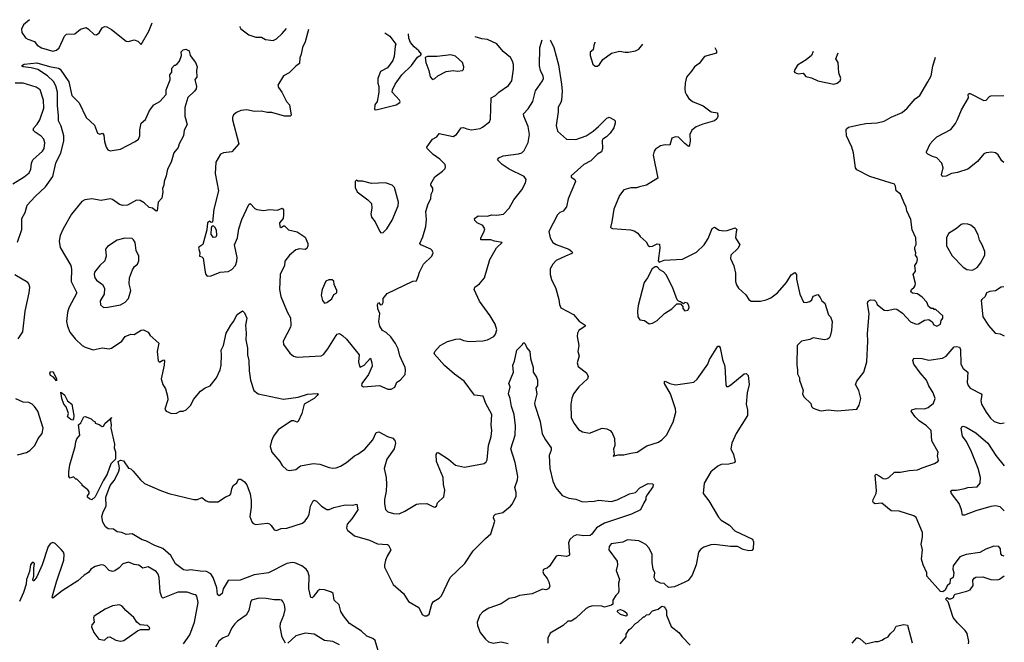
# Model space of a CAD drawing. Extents: x 1995161 to 2088924, y 769148 to 906007.
# Tile 335 of 335: x 2049715 to 2058302, y 899719 to 905147. Entities that reach past the tile are written whole.
import ezdxf

# ---------------------------------------------------------------- set-up
doc = ezdxf.new("R2010")
doc.units = 0

msp = doc.modelspace()

# ---------------------------------------------------------------- linework, layer by layer
at = {"layer": '0CON20XD'}
for points in [[(2049800.9, 905146.9), (2049747.5, 905102.5), (2049730.6, 905065), (2049733.1, 905035), (2049765, 904988.8), (2049785, 904976.2), (2049845, 904956.2), (2049868.8, 904925), (2049905, 904901.9), (2050005, 904873.5), (2050035, 904880.6), (2050058.5, 904901.5), (2050105, 905002.5), (2050125, 905020), (2050195, 905022.5), (2050246.7, 905065), (2050295, 905078), (2050316.7, 905065), (2050365, 905017.5), (2050386.4, 905013.6), (2050408.3, 905031.7), (2050433.3, 905075), (2050455, 905088), (2050475, 905083.8), (2050515, 905060), (2050645, 904960), (2050665, 904956.7), (2050715, 904970), (2050745, 904960), (2050775, 904930), (2050842.7, 905047.3), (2050869.4, 905120.3)], [(2051636.2, 905086.8), (2051636.2, 905085), (2051645, 905067.5), (2051715, 905015.8), (2051775, 904996), (2051825, 904993.8), (2051860, 904975), (2051925, 904966.2), (2051955, 904980), (2052004.4, 905025.6), (2052040.9, 905069.1)], [(2052235, 905060.6), (2052204.3, 904955), (2052180.6, 904905), (2052171.4, 904845), (2052160, 904815), (2052157.1, 904765), (2052125, 904742.5), (2052066.8, 904683.2), (2052015, 904657.1), (2051966.7, 904575), (2051971.2, 904555), (2052001.4, 904515), (2052043.2, 904433.2), (2052067.5, 904405), (2052082.5, 904315), (2052073, 904307), (2052025, 904305.8), (2051915, 904337.8), (2051875, 904338.1), (2051825, 904350.4), (2051762.2, 904347.8), (2051695, 904362.5), (2051645, 904355.7), (2051605, 904338.8), (2051581.4, 904318.6), (2051571.2, 904295), (2051570.8, 904275), (2051625.6, 904064.4), (2051565, 903996), (2051494.1, 903985.9), (2051465.9, 903974.1), (2051425.7, 903905), (2051421.2, 903805), (2051449.2, 903655), (2051408, 903495), (2051397.5, 903382.5), (2051385, 903380), (2051375, 903390), (2051354.1, 903375.9), (2051347.5, 903315), (2051312, 903188), (2051276.7, 903165), (2051274.4, 903155), (2051287.5, 903115), (2051282.5, 903085), (2051305, 903080), (2051316.4, 903066.4), (2051334, 902945), (2051340, 902925), (2051351.7, 902911.7), (2051385, 902912.5), (2051463, 902947), (2051535, 902952.5), (2051565, 902970), (2051596.1, 903003.9), (2051608.3, 903041.7), (2051611.2, 903075), (2051588.8, 903185), (2051614, 903245), (2051628, 903325), (2051652, 903405), (2051713.8, 903535), (2051725, 903543.3), (2051765, 903500), (2051782.3, 903492.3), (2051845, 903483.8), (2051895, 903493.3), (2051965, 903486.7), (2052005, 903502.5), (2052015, 903490), (2052017.5, 903445), (2052012, 903415), (2051980.8, 903375), (2051985, 903342.5), (2051996.1, 903333.9), (2052015, 903350), (2052025, 903350), (2052060, 903315), (2052135, 903298), (2052205, 903250), (2052228.1, 903195), (2052228.6, 903175), (2052218.8, 903151.2), (2052205, 903143.1), (2052155, 903149.5), (2052125, 903139.2), (2052067.1, 903095), (2052027.5, 903042.5), (2052024.2, 903005), (2051986.9, 902925), (2051981.2, 902795), (2051993.8, 902735), (2052012, 902685), (2052050, 902595), (2052077.3, 902547.3), (2052081.2, 902485), (2052076.2, 902465), (2052013.3, 902345), (2052016.7, 902315), (2052070.5, 902240.5), (2052103.9, 902213.9), (2052135, 902204), (2052345, 902216.7), (2052365, 902227.5), (2052404.1, 902275.9), (2052475.8, 902395), (2052485, 902405.7), (2052505, 902411.4), (2052532, 902395), (2052565, 902361.2), (2052676.7, 902225), (2052671.2, 902165), (2052677.5, 902125), (2052685, 902117.5), (2052719.2, 902135), (2052775, 902196.7), (2052786.2, 902155), (2052788.6, 902125), (2052757.8, 902052.2), (2052698.8, 901975), (2052697.5, 901957.5), (2052715, 901946.7), (2052853.6, 901956.4), (2052925, 901926), (2052955, 901926), (2052985.9, 901944.1), (2053005, 901987.5), (2053032.5, 902005), (2053077.5, 902055), (2053081.2, 902095), (2053076, 902115), (2053030.8, 902215), (2053015, 902277.5), (2052992.5, 902325), (2052952.1, 902382.1), (2052910.3, 902420.3), (2052878.3, 902438.3), (2052856.2, 902475), (2052848, 902515), (2052855.8, 902585.8), (2052840, 902625), (2052837, 902663), (2052845, 902680), (2052862.3, 902662.3), (2052878, 902665), (2052885, 902680), (2052885.6, 902715), (2052919.1, 902760.9), (2053145, 902866), (2053175, 902870), (2053192, 902908), (2053202.5, 902945), (2053235.7, 903015), (2053308.6, 903085), (2053321.2, 903115), (2053314.1, 903134.1), (2053300, 903145), (2053213.3, 903185), (2053206.2, 903195), (2053231.9, 903255), (2053256, 903345), (2053262.9, 903405), (2053256.2, 903475), (2053278.3, 903541.7), (2053302, 903585), (2053304, 903625), (2053318.8, 903655), (2053318.8, 903678.8), (2053300, 903705), (2053300, 903715), (2053335, 903777.5), (2053403, 903827), (2053425, 903850), (2053430, 903865), (2053427.5, 903885), (2053380.5, 903930.5), (2053320.5, 903970.5), (2053268, 904025), (2053265.8, 904035), (2053315.5, 904104.5), (2053353.3, 904125), (2053375, 904154), (2053495, 904128), (2053525, 904146.7), (2053565.9, 904204.1), (2053585, 904207.5), (2053614, 904196), (2053655, 904186.9), (2053730.6, 904199.4), (2053751.4, 904208.6), (2053813.9, 904256.1), (2053821.7, 904278.3), (2053828, 904465), (2053865, 904486.2), (2053895, 904516.2), (2053977.7, 904572.3), (2054006.2, 904615), (2054022, 904715), (2054022, 904755), (2054013.8, 904785), (2053995, 904816.7), (2053930.5, 904870.5), (2053877, 904937), (2053795, 904972.9), (2053745, 904980.5), (2053688.1, 904997.1)], [(2052901.3, 905031.5), (2052942.7, 905002.7), (2052996.7, 904935), (2052988.8, 904915), (2052980.8, 904825), (2052969.3, 904790.7), (2052924, 904726), (2052863.3, 904695), (2052840, 904635), (2052837.5, 904595), (2052846.7, 904565), (2052846.7, 904515), (2052832.5, 904435), (2052814, 904405), (2052810, 904365), (2052815, 904360), (2052835, 904363.3), (2052997.5, 904405), (2053030, 904425), (2053032.5, 904435), (2053026.4, 904446.4), (2052964, 904514), (2052966.7, 904535), (2052990, 904585), (2053048.8, 904665), (2053131.7, 904748.3), (2053185, 904820), (2053195, 904830), (2053208.3, 904831.7), (2053220, 904845), (2053197.5, 904875), (2053155, 904911.2), (2053125, 904946.7), (2053109.2, 904985), (2053107.3, 905022.5)], [(2053713.3, 903436.7), (2053795, 903433.3), (2053830, 903445), (2053876.6, 903443.4), (2053935, 903452), (2053984, 903505), (2054025.8, 903575), (2054094.4, 903665), (2054128, 903725), (2054131.4, 903755), (2054115, 903780.8), (2053983, 903843), (2053922, 903885), (2053883.8, 903925), (2053895, 903943.3), (2053931.2, 903958.8), (2054065, 903976.9), (2054095, 903987.5), (2054115, 904006.2), (2054150.9, 904075), (2054161.8, 904145), (2054148.9, 904215), (2054111.9, 904305), (2054110, 904325), (2054149.8, 904370.2), (2054190.5, 904435), (2054215, 904526.2), (2054275.7, 904615), (2054282.2, 904635), (2054280.5, 904655), (2054258.5, 904705), (2054249.6, 904745), (2054252.5, 904905), (2054272.5, 904971.6)], [(2054340.6, 904968.6), (2054343.3, 904965), (2054372.5, 904905), (2054415, 904752.5), (2054441.8, 904585), (2054445.5, 904525), (2054440, 904445), (2054435.4, 904424.6), (2054412.5, 904385), (2054412.9, 904345), (2054394.4, 904225.6), (2054404.4, 904175), (2054485, 904105.8), (2054565, 904103.3), (2054655, 904135.5), (2054715.4, 904174.6), (2054763.1, 904216.9), (2054835, 904288.8), (2054855, 904296.7), (2054900, 904275), (2054907.5, 904265), (2054910, 904245), (2054896, 904205), (2054865, 904157.5), (2054833.3, 904125), (2054801.2, 904105), (2054796, 904094), (2054798.8, 904025), (2054788.8, 903995), (2054755.7, 903974.3), (2054696, 903915), (2054635, 903884.2), (2054526.2, 903785), (2054524.4, 903774.4), (2054556.7, 903755), (2054564, 903735), (2054498, 903585), (2054483.9, 903516.1), (2054455, 903476.7), (2054425, 903465.8), (2054405.8, 903445), (2054330.9, 903299.1), (2054341.9, 903245), (2054365, 903204.2), (2054395, 903185.6), (2054503.8, 903145), (2054531.2, 903125), (2054536.7, 903115), (2054530.5, 903109.5), (2054474.4, 903085.6), (2054395, 903046.2), (2054365, 903016.2), (2054342, 902975), (2054340.8, 902925), (2054352.7, 902882.7), (2054392.3, 902802.3), (2054418.7, 902708.7), (2054423, 902663), (2054435.7, 902635.7), (2054545, 902578), (2054595, 902518.8), (2054647.5, 902485), (2054646.2, 902475), (2054593.1, 902436.9), (2054580, 902415), (2054576.2, 902385), (2054590.8, 902305), (2054584.3, 902255), (2054596, 902215), (2054577.5, 902155), (2054585, 902122.5), (2054657.2, 902067.2), (2054674.2, 902035), (2054666.2, 902015), (2054592.5, 901945), (2054545.8, 901885), (2054532.1, 901847.9), (2054522.5, 901795), (2054525.7, 901675), (2054550, 901625), (2054588.8, 901575), (2054625, 901554), (2054685, 901542.5), (2054793.9, 901586.1), (2054835, 901581.2), (2054865.8, 901565.8), (2054883.3, 901545), (2054902, 901495), (2054906.2, 901435), (2054893, 901403), (2054900, 901355), (2054892.5, 901342.5), (2054935, 901352.5), (2054985, 901352), (2055045, 901368.6), (2055100, 901375), (2055185, 901431.4), (2055285.4, 901464.6), (2055316.7, 901483.3), (2055355.6, 901525), (2055415, 901636.7), (2055437.5, 901725), (2055434.6, 901754.6), (2055390, 901885), (2055338.8, 901975), (2055337.5, 901992.5), (2055345, 901996), (2055385, 901976), (2055435.9, 901964.1), (2055558.3, 901981.7), (2055595, 901986.7), (2055625, 902013.3), (2055716.2, 902145), (2055731.2, 902185), (2055805, 902300), (2055815, 902300), (2055825.7, 902285.7), (2055844.4, 902184.4), (2055863.8, 902125), (2055873.8, 901965), (2055880, 901950), (2055895, 901947.5), (2055917.3, 901962.7), (2056035, 902060), (2056051.7, 902061.7), (2056067.5, 902045), (2056077.5, 901965), (2056060, 901895), (2056052, 901795), (2056063.3, 901745), (2056063.3, 901695), (2055965, 901540), (2055926, 901455), (2055916.2, 901405), (2055940.8, 901355), (2055956, 901294), (2055947.3, 901282.7), (2055899.4, 901270.6), (2055832.3, 901267.7), (2055805, 901253.8), (2055743.8, 901205), (2055686.2, 901105), (2055677.5, 901015), (2055725, 900952.5), (2055809.2, 900809.2), (2055833.3, 900785), (2055905, 900738.8), (2055951.3, 900691.3), (2056105, 900617.5), (2056116.2, 900595), (2056113.3, 900535), (2056100.7, 900519.3), (2056075, 900516.7), (2056025, 900526.7), (2055975, 900554.4), (2055914.5, 900554.5), (2055775, 900571.9), (2055742.1, 900567.9), (2055682.1, 900547.9), (2055655, 900531.2), (2055634, 900505), (2055615.8, 900395), (2055580, 900305), (2055545, 900256.2), (2055515.7, 900244.3), (2055425, 900203.3), (2055375, 900196.7), (2055335, 900230), (2055303, 900233), (2055264.1, 900254.1), (2055250, 900285), (2055253.3, 900325), (2055240, 900355), (2055230, 900415), (2055230, 900485), (2055205, 900540), (2055175, 900570), (2055145, 900588.8), (2055115, 900603.8), (2055015, 900611.4), (2054975, 900592.9), (2054875, 900576), (2054856, 900555), (2054852.5, 900525), (2054925, 900427.5), (2054929.2, 900395), (2054918, 900345), (2054945.8, 900265), (2054938, 900235), (2054941.2, 900165), (2054935, 900147.5), (2054913.6, 900126.4), (2054887.5, 900085), (2054888.3, 900051.7), (2054877, 900043), (2054815, 900023.8), (2054793.8, 900033.8), (2054714.5, 900035.5), (2054682.2, 900027.8), (2054655, 900014), (2054565, 899928.8), (2054525, 899903.8), (2054495, 899903.3), (2054455, 899864.2), (2054340.5, 899799.5), (2054320, 899755), (2054320.7, 899710.7)], [(2054730.2, 904951.6), (2054730.5, 904949.5), (2054723, 904923), (2054717.5, 904885), (2054690, 904865), (2054690, 904835), (2054715, 904760), (2054735, 904742.5), (2054755, 904742.5), (2054773, 904757), (2054800.7, 904799.3), (2054876.1, 904853.9), (2054945, 904874), (2054995, 904862.5), (2055025, 904862.9), (2055085, 904875.7), (2055115, 904890.8), (2055151.3, 904933.2)], [(2055779.2, 904905.7), (2055793.8, 904875), (2055792.5, 904855), (2055686.7, 904825), (2055640, 904765), (2055599.2, 904735), (2055575, 904698.1), (2055531.4, 904645), (2055519.2, 904595), (2055515.8, 904544.2), (2055519.4, 904515), (2055530.6, 904490.6), (2055550.3, 904460.3), (2055583.3, 904435), (2055676.4, 904396.4), (2055745, 904344), (2055802.5, 904335), (2055805, 904302.5), (2055795, 904283.3), (2055775, 904266.2), (2055673.1, 904236.9), (2055615, 904212.9), (2055576.2, 904185), (2055561.2, 904145), (2055562.3, 904087.7), (2055555, 904042.5), (2055545, 904043.3), (2055517, 904067), (2055462.3, 904122.3), (2055435, 904126.5), (2055404.2, 904115), (2055385, 904053.3), (2055345, 904056.7), (2055305, 904046.7), (2055260.5, 904019.5), (2055248.3, 904001.7), (2055238.8, 903965), (2055280.8, 903765), (2055182.5, 903705), (2055120.7, 903690.7), (2055095, 903682), (2055045, 903680), (2054985, 903662.5), (2054946.7, 903615), (2054895.9, 903494.1), (2054880, 903385), (2054866.7, 903335), (2054885.8, 903325.8), (2055043.6, 903313.6), (2055073.8, 903305), (2055106.2, 903285), (2055126.1, 903256.1), (2055179.3, 903209.3), (2055197, 903177), (2055208.3, 903168.3), (2055235, 903173.3), (2055275, 903193.3), (2055295, 903190), (2055298.8, 903155), (2055283.3, 903045), (2055293.3, 903033.3), (2055335, 903050), (2055495, 903058.8), (2055618.8, 903121.2), (2055685.8, 903184.2), (2055719.5, 903240.5), (2055755, 903327.5), (2055775, 903337.5), (2055815, 903312.5), (2055855, 903307.5), (2055885, 903310), (2055955, 903333.3), (2055968.3, 903318.3), (2055963.9, 903296.1), (2055956.7, 903245), (2055996.7, 903185), (2055977.7, 903152.3), (2055917.5, 903095), (2055913.6, 903063.6), (2055945, 903000), (2055957, 902937), (2055959.2, 902865), (2055968, 902835), (2055985, 902806.7), (2056048.8, 902748.8), (2056075, 902706.7), (2056095, 902693.3), (2056175, 902694), (2056225, 902704.2), (2056267.4, 902722.6), (2056323.3, 902765), (2056403, 902857), (2056445, 902923.3), (2056475, 902942.5), (2056490, 902925), (2056491.2, 902885), (2056520, 902755), (2056552.5, 902685), (2056575, 902681.2), (2056605, 902690), (2056623.3, 902705), (2056635, 902736.7), (2056675, 902750), (2056696.1, 902726.1), (2056710, 902695), (2056737.5, 902675), (2056770, 902575), (2056787.5, 902557.5), (2056802.5, 902515), (2056793.9, 902436.1), (2056785, 902387.5), (2056775, 902370), (2056759.5, 902360.5), (2056735, 902356.7), (2056635, 902373.8), (2056605, 902358.8), (2056534.4, 902345.6), (2056495, 902307.5), (2056492, 902135), (2056500, 902095), (2056499.3, 902059.3), (2056516.7, 902025), (2056517.5, 902005), (2056547.5, 901915), (2056543.6, 901883.6), (2056555, 901860), (2056615, 901800), (2056620, 901775), (2056635, 901760), (2056690.7, 901740.7), (2056705, 901737.5), (2056765, 901746.7), (2056845, 901736.7), (2057015, 901752.5), (2057036.7, 901785), (2057050, 901845), (2057033.3, 901915), (2057003.6, 901966.4), (2057017.5, 901995), (2057076.1, 902073.9), (2057103.8, 902165), (2057111.9, 902345), (2057108.3, 902408.3), (2057123.1, 902585), (2057114.4, 902634.4), (2057110, 902675), (2057116.1, 902693.9), (2057135, 902703.3), (2057170.5, 902700.5), (2057185.7, 902685.7), (2057195, 902663.8), (2057255, 902614), (2057285, 902611.2), (2057345, 902626.7), (2057365, 902623.3), (2057415, 902587.5), (2057485, 902513.8), (2057535, 902492.5), (2057553.3, 902496.7), (2057605, 902527.5), (2057645, 902532.5), (2057673, 902513), (2057687, 902487), (2057715, 902473.8), (2057745, 902492.5), (2057752.5, 902525), (2057767.5, 902545), (2057767.5, 902565), (2057705, 902620), (2057691.7, 902621.7), (2057685, 902630), (2057665, 902630), (2057640, 902645), (2057626.2, 902685), (2057585, 902728.8), (2057545, 902756.7), (2057503, 902763), (2057487.5, 902775), (2057492.5, 902795), (2057516.7, 902815), (2057525, 902830), (2057527.7, 902847.7), (2057507.5, 902925), (2057527.5, 902955), (2057523.3, 903005), (2057540.7, 903029.3), (2057546.7, 903055), (2057542.5, 903075), (2057527.5, 903095), (2057530, 903115), (2057523, 903147), (2057523.3, 903165), (2057533.6, 903186.4), (2057531.2, 903245), (2057500, 903315), (2057488.1, 903405), (2057451.1, 903481.1), (2057445.7, 903515), (2057435, 903536.7), (2057396.2, 903625), (2057358.8, 903655), (2057353.3, 903695), (2057343.6, 903713.6), (2057130.6, 903780.6), (2057015, 903837.5), (2057004.2, 903855), (2056987, 903987), (2056972.5, 904035), (2056927.5, 904135), (2056924.1, 904185.9), (2056926.7, 904195), (2056945, 904208.8), (2057035, 904230), (2057095, 904242), (2057195, 904247.5), (2057255, 904262), (2057315, 904297.5), (2057410.9, 904339.1), (2057455, 904374.2), (2057525, 904455.7), (2057565.7, 904485), (2057635, 904604), (2057665, 904656.7), (2057678.1, 904741.9), (2057703.4, 904821.6)], [(2049695, 903207.5), (2049732.8, 903317.2), (2049732.9, 903415), (2049763.4, 903466.6), (2049779.5, 903530.5), (2049849.5, 903605), (2049941, 903689), (2050005, 903778.8), (2050031.2, 903895), (2050075.2, 903984.8), (2050101.3, 904088.7), (2050100.5, 904135), (2050078.1, 904218.1), (2050054.6, 904265), (2050052.6, 904312.6), (2050043.9, 904395), (2050046.2, 904515), (2050030.9, 904570.9), (2050009, 904609), (2049958.7, 904658.7), (2049873.1, 904713.1), (2049815, 904728.2), (2049745, 904734.6), (2049731.2, 904745), (2049755, 904760), (2049865, 904769.7), (2049975, 904739.3), (2050054.6, 904724.6), (2050068.6, 904715), (2050145.4, 904605), (2050170, 904485), (2050235, 904421.5), (2050295, 904294.2), (2050367.2, 904227.2), (2050395, 904156.7), (2050415, 904150), (2050437.5, 904157.5), (2050450, 904140), (2050456.2, 904085), (2050470, 904035), (2050485, 904012.5), (2050505, 904003.3), (2050595, 904018.8), (2050723.3, 904085), (2050751.2, 904105), (2050764.2, 904135), (2050762.7, 904187.3), (2050776, 904244), (2050812.1, 904277.9), (2050847.1, 904355), (2050884, 904405), (2050936.2, 904435), (2050992.5, 904495), (2050993.3, 904535), (2051026.4, 904623.6), (2051024.2, 904665), (2051041.7, 904688.3), (2051041.2, 904725), (2051065, 904750), (2051075, 904750), (2051089.3, 904760.7), (2051110, 904785), (2051127.5, 904835), (2051123, 904867), (2051140, 904885), (2051165, 904890), (2051192.5, 904875), (2051202.5, 904835), (2051248.8, 904775), (2051263.3, 904735), (2051257.5, 904705), (2051260, 904645), (2051242.5, 904625), (2051256.7, 904565), (2051253.8, 904545), (2051241.2, 904525), (2051180.9, 904469.1), (2051155, 904380), (2051156, 904305), (2051176.1, 904233.9), (2051148.8, 904185), (2051144, 904135), (2051106.2, 904065), (2051097, 904033), (2051060, 903985), (2051036.7, 903905), (2051004.3, 903845), (2050994.2, 903785), (2050974.2, 903735.8), (2050972, 903705), (2050960, 903675), (2050962.5, 903645), (2050955, 903590), (2050923.3, 903555), (2050915, 903480), (2050905, 903477.5), (2050875, 903502.5), (2050845, 903510), (2050801.3, 903551.3), (2050765, 903569.2), (2050735, 903574), (2050655, 903530.8), (2050615, 903525.7), (2050585, 903534.4), (2050525, 903578.6), (2050505, 903585.6), (2050425, 903570), (2050345.3, 903585.3), (2050284.7, 903575.3), (2050257.7, 903562.3), (2050168.7, 903451.3), (2050094, 903325), (2050067.1, 903265), (2050058.8, 903215), (2050069.8, 903159.8), (2050160.8, 903005), (2050166.9, 902973.1), (2050164.7, 902865), (2050212.7, 902765), (2050145, 902635.8), (2050131.5, 902595), (2050123.6, 902515), (2050131.1, 902475), (2050153, 902423), (2050200.6, 902365), (2050261.4, 902305), (2050285, 902291.5), (2050355, 902270), (2050435, 902285.5), (2050495, 902277.8), (2050515, 902282.2), (2050605.3, 902344.7), (2050635, 902385.6), (2050685, 902403.8), (2050715, 902402), (2050775, 902440), (2050795, 902443.3), (2050835, 902422.5), (2050854.1, 902394.1), (2050928, 902328), (2050914.4, 902255), (2050923, 902173), (2050935, 902161.2), (2050965, 902178.8), (2050975, 902180), (2050977.5, 902175), (2050976.2, 902135), (2050948.6, 902015), (2050963.3, 901965), (2050988, 901928), (2051003.3, 901865), (2051006.1, 901833.9), (2050980.7, 901750.7), (2050993.9, 901733.9), (2051040, 901715), (2051084.1, 901715.9), (2051115, 901734), (2051140, 901735), (2051167.5, 901745), (2051207.5, 901785), (2051232.5, 901835), (2051292.3, 901907.7), (2051332.3, 901937.7), (2051378, 901955), (2051431.4, 902025), (2051463.1, 902095), (2051471.9, 902135), (2051474.4, 902225), (2051473.2, 902266.8), (2051492.5, 902305), (2051517.5, 902415), (2051556.2, 902485), (2051581.2, 902515), (2051612.7, 902577.3), (2051657.5, 902607.5), (2051675, 902592.5), (2051695.6, 902545), (2051685.5, 902484.5), (2051691.5, 902415), (2051687.5, 902355), (2051702.6, 902282.6), (2051703.1, 902225), (2051712.9, 902175), (2051716.1, 902085), (2051727.8, 902005), (2051756.2, 901915), (2051795, 901886), (2052015, 901837.7), (2052145, 901857.3), (2052225, 901883.5), (2052308.8, 901888.8), (2052317.5, 901885), (2052309.4, 901870.6), (2052285, 901845.6), (2052195, 901793.8), (2052176.9, 901715), (2052145, 901643.8), (2052135, 901638.8), (2052105, 901650), (2052085, 901648.8), (2051969.5, 901570.5), (2051928.8, 901515), (2051910.8, 901475), (2051899.2, 901425), (2051914.3, 901375), (2051984.1, 901294.1), (2052005, 901260), (2052045, 901223.8), (2052065, 901218), (2052105, 901221.2), (2052125, 901226.2), (2052165, 901256.2), (2052275, 901277.1), (2052331.9, 901271.9), (2052415, 901242), (2052445, 901238), (2052475, 901240), (2052512.5, 901255), (2052566.7, 901285), (2052635.9, 901344.1), (2052665, 901358), (2052725, 901402.5), (2052795.4, 901484.6), (2052825, 901548.8), (2052846.2, 901555), (2052922.8, 901512.8), (2052969.7, 901499.7), (2052988.3, 901478.3), (2052994.3, 901455), (2052980, 901405), (2052916.7, 901315), (2052894.4, 901235), (2052911.4, 901155), (2052913.1, 901095), (2052912.5, 901035), (2052898, 900965), (2052897.5, 900925), (2052907.1, 900877.1), (2052925, 900856.7), (2052975, 900842), (2053025, 900838.6), (2053075, 900860.8), (2053175, 900922.9), (2053195, 900927.1), (2053265, 900928), (2053325, 900900), (2053335, 900897.5), (2053350, 900905), (2053360, 900935), (2053414.2, 900985.8), (2053422, 901045), (2053412, 901095), (2053410, 901155), (2053350.8, 901295), (2053346.7, 901355), (2053355, 901370), (2053365, 901372.5), (2053456, 901315), (2053515, 901264.4), (2053595, 901244.3), (2053765, 901276.2), (2053785, 901293.3), (2053791.2, 901308.8), (2053804.2, 901434.2), (2053827.4, 901512.6), (2053834.2, 901565), (2053827.5, 901615), (2053833.3, 901705), (2053780.9, 901800.9), (2053756.2, 901865), (2053682.6, 901872.6), (2053591.8, 901995), (2053507.2, 902057.2), (2053421.2, 902131.2), (2053330.7, 902235), (2053335.3, 902255), (2053382.4, 902305), (2053445, 902341.1), (2053519.1, 902360.9), (2053555, 902365.6), (2053585, 902350), (2053635, 902341.4), (2053755, 902347.5), (2053795, 902356), (2053850, 902385), (2053863.9, 902406.1), (2053875.9, 902444.1), (2053862.7, 902492.7), (2053819.2, 902565), (2053725, 902693.8), (2053678.8, 902795), (2053686.1, 902813.9), (2053725, 902843.8), (2053768, 902895), (2053814.4, 903055), (2053872.7, 903157.3), (2053922.5, 903205), (2053856.7, 903216.7), (2053825, 903228.6), (2053736.7, 903226.7), (2053736, 903245), (2053764.4, 903295), (2053772.9, 903325), (2053755, 903352.9), (2053705, 903375.8), (2053684.2, 903395), (2053681.2, 903415), (2053713.3, 903436.7)], [(2053315, 904626.7), (2053335, 904633.3), (2053363, 904657), (2053435, 904694.3), (2053495, 904703.8), (2053535, 904697.5), (2053577, 904703), (2053587, 904713), (2053590, 904735), (2053576.2, 904775), (2053515, 904828.8), (2053475, 904840), (2053355, 904825.8), (2053273.3, 904826.7), (2053251.7, 904818.3), (2053257.5, 904775), (2053283.3, 904705), (2053295, 904647.5), (2053315, 904626.7)], [(2056635.8, 904868.3), (2056622, 904835), (2056575, 904796.2), (2056498.3, 904751.7), (2056471.7, 904708.3), (2056470, 904695), (2056476.4, 904686.4), (2056505, 904676), (2056549.5, 904679.5), (2056571.2, 904651.2), (2056620.5, 904640.5), (2056675, 904614), (2056815, 904586.2), (2056845, 904593.3), (2056870, 904615), (2056876.2, 904635), (2056860, 904685), (2056852.9, 904775), (2056833.1, 904805), (2056852, 904858.9)], [(2049655, 903716.7), (2049754.4, 903775.6), (2049796.8, 903813.2), (2049812.5, 903845), (2049818.9, 903895), (2049831.4, 903925), (2049915, 904001.4), (2049928.2, 904025), (2049934.5, 904074.5), (2049925.7, 904105), (2049902.1, 904132.1), (2049849.2, 904165), (2049832.9, 904185), (2049839.4, 904205), (2049866.7, 904235), (2049890, 904275), (2049926.2, 904375), (2049923.8, 904445), (2049894.4, 904535), (2049859.4, 904559.4), (2049745, 904594.3), (2049675, 904592.9)], [(2058298.3, 903903.3), (2058280, 903915), (2058247.9, 903967.9), (2058226.6, 903986.6), (2058192.7, 903992.7), (2058145, 903985.5), (2058125, 903976.5), (2058069.8, 903910.2), (2057985, 903842.5), (2057895, 903814.4), (2057842.5, 903805), (2057795, 903783.8), (2057765, 903780), (2057757.5, 903785), (2057753.8, 903795), (2057770, 903855), (2057756.7, 903895), (2057715, 903943.3), (2057675, 903954), (2057635, 903973.8), (2057623.8, 903985), (2057623.3, 903995), (2057656.2, 904065), (2057678.8, 904091.2), (2057715, 904126.2), (2057835, 904190), (2057877.5, 904242.5), (2057895, 904277.5), (2057930, 904360), (2057990, 904465), (2057987.5, 904495), (2057995, 904502.5), (2058005, 904502.5), (2058125, 904441.2), (2058145, 904446.7), (2058173.1, 904476.9), (2058185, 904482), (2058297.6, 904486.1)], [(2052865, 903290), (2052885, 903292.5), (2052916.7, 903325), (2052965, 903400), (2053015.7, 903524.3), (2053018, 903555), (2052983.8, 903685), (2052962.5, 903705), (2052905, 903724), (2052785, 903718.6), (2052705, 903738), (2052665, 903740), (2052651.7, 903748.3), (2052640, 903735), (2052640, 903685), (2052657.5, 903645), (2052752.5, 903575), (2052782.5, 903545), (2052787.5, 903505), (2052777.5, 903455), (2052783.3, 903425), (2052816.7, 903385), (2052855, 903300), (2052865, 903290)], [(2051405, 903247.5), (2051386.7, 903275), (2051387, 903333), (2051395, 903350), (2051405, 903350), (2051415, 903340), (2051427.5, 903315), (2051432.5, 903265), (2051425, 903250), (2051405, 903247.5)], [(2058025, 902962), (2058065, 902986.7), (2058093.8, 903025), (2058132, 903095), (2058133.8, 903125), (2058110, 903185), (2058085.8, 903225), (2058075, 903272.5), (2058045, 903327.5), (2058010, 903355), (2057985, 903363.3), (2057943.9, 903366.1), (2057925, 903360), (2057885, 903326.7), (2057815, 903282.5), (2057798.8, 903245), (2057798, 903175), (2057848.3, 903088.3), (2057945, 902990), (2057975, 902970), (2058025, 902962)], [(2050445, 902636.7), (2050485, 902641.2), (2050595, 902661.9), (2050635.4, 902684.6), (2050664.2, 902715), (2050686, 902785), (2050668.8, 902845), (2050673.3, 902895), (2050700, 902965), (2050717.5, 902995), (2050743.6, 903016.4), (2050753.3, 903045), (2050753.3, 903085), (2050731.2, 903135), (2050721.2, 903205), (2050708.8, 903228.8), (2050695, 903240), (2050631.7, 903241.7), (2050565, 903224), (2050480.5, 903169.5), (2050463.3, 903145), (2050468.8, 903085), (2050458.8, 903045), (2050415, 903004), (2050367.5, 902945), (2050364.3, 902924.3), (2050371.4, 902895), (2050385.8, 902875), (2050437.7, 902837.7), (2050454.4, 902805), (2050451.4, 902755), (2050418, 902695), (2050420.5, 902660.5), (2050445, 902636.7)], [(2049702.5, 902365), (2049741.4, 902425), (2049761.8, 902605), (2049798.6, 902765), (2049804, 902815), (2049795.8, 902845), (2049786.2, 902855), (2049672.7, 902922.7)], [(2055205, 902496.7), (2055235, 902501.2), (2055275, 902523.3), (2055337.5, 902585), (2055402.5, 902625), (2055445, 902670), (2055478.3, 902668.3), (2055497.5, 902647.5), (2055498.3, 902628.3), (2055515, 902607.5), (2055542.5, 902615), (2055553.3, 902635), (2055552.5, 902655), (2055540, 902675), (2055515, 902680), (2055505, 902670), (2055478.3, 902688.3), (2055461.7, 902691.7), (2055450, 902705), (2055410, 902815), (2055353.6, 902923.6), (2055329.3, 902949.3), (2055297, 902967), (2055275, 902992.5), (2055258.3, 902991.7), (2055232.5, 902975), (2055191.2, 902895), (2055162, 902855), (2055108, 902655), (2055102, 902605), (2055106.1, 902556.1), (2055125, 902530), (2055165, 902523.8), (2055205, 902496.7)], [(2052375, 902676.7), (2052395, 902682), (2052437.6, 902712.4), (2052455, 902750), (2052480, 902765), (2052480, 902785), (2052457, 902837), (2052456.4, 902866.4), (2052439.3, 902879.3), (2052410.7, 902879.3), (2052385, 902867.5), (2052352, 902795), (2052345.7, 902745), (2052355, 902697.5), (2052375, 902676.7)], [(2058299.5, 902816.6), (2058275, 902814.3), (2058225, 902784), (2058175, 902776.2), (2058147.5, 902765), (2058135, 902732.5), (2058105, 902707.5), (2058101.7, 902698.3), (2058115.8, 902555), (2058165, 902481.2), (2058223.3, 902415), (2058265, 902409.2), (2058300, 902390.6)], [(2052841.2, 899645), (2052815, 899735.5), (2052795, 899751.1), (2052743.1, 899773.1), (2052696.8, 899816.8), (2052593, 899883), (2052538.4, 899948.4), (2052516.9, 899986.9), (2052500.4, 900045), (2052457.5, 900085), (2052448.1, 900145), (2052435, 900157.1), (2052375, 900176.9), (2052331.7, 900178.3), (2052315, 900168.8), (2052275, 900116.2), (2052265, 900107.5), (2052255, 900110), (2052238.5, 900185), (2052238.9, 900298.9), (2052229.4, 900335), (2052214, 900355), (2052174.7, 900384.7), (2052115, 900410.9), (2052093.4, 900413.4), (2052045, 900405.4), (2051885, 900324.6), (2051761.7, 900308.3), (2051638.3, 900261.7), (2051532.9, 900257.1), (2051490, 900185), (2051480, 900145), (2051455, 900123.8), (2051441.2, 900135), (2051436, 900195), (2051402.4, 900282.4), (2051381.1, 900315), (2051345, 900337.3), (2051288.5, 900338.5), (2051205, 900352), (2051175, 900344.2), (2051145, 900349.2), (2051075, 900404.2), (2051034.3, 900475), (2050965, 900535.8), (2050895, 900561.9), (2050815, 900603.9), (2050785, 900611.6), (2050695, 900663.8), (2050645, 900658.6), (2050607.3, 900677.3), (2050565, 900682.5), (2050535, 900705.7), (2050487.7, 900707.7), (2050464.2, 900724.2), (2050440, 900765), (2050432.5, 900815), (2050442.9, 900855), (2050469.2, 900905), (2050465.8, 900985), (2050504.6, 901085), (2050539.5, 901130.5), (2050577.6, 901202.4), (2050584.7, 901235), (2050582.5, 901257.5), (2050574.1, 901295.9), (2050595.3, 901305.3), (2050619.6, 901299.6), (2050665, 901237.5), (2050685, 901230), (2050705, 901211.2), (2050770, 901135), (2050804.5, 901104.5), (2050936.7, 901045), (2051015, 901016), (2051235, 900963.3), (2051265, 900962.5), (2051305, 900980), (2051341.7, 900951.7), (2051365, 900943.3), (2051447, 900943), (2051511.7, 900988.3), (2051548.3, 901001.7), (2051557.3, 901012.7), (2051564.6, 901055.4), (2051576.7, 901085), (2051609.5, 901110.5), (2051625, 901140), (2051645, 901140), (2051675, 901117.5), (2051695, 901092.5), (2051724.2, 901014.2), (2051734.3, 900955), (2051734.3, 900895.7), (2051721.4, 900815), (2051740.3, 900770.3), (2051752, 900755), (2051775, 900744.5), (2051875, 900758.2), (2051895, 900751.9), (2051908.2, 900738.2), (2051935, 900698.6), (2051956.4, 900693.6), (2051995, 900710), (2052045, 900714.2), (2052181.2, 900758.8), (2052205, 900778.1), (2052229.7, 900810.3), (2052239.5, 900835), (2052251.1, 900905), (2052275, 900951.2), (2052285, 900958.8), (2052305, 900948), (2052348, 900905), (2052395, 900875.8), (2052415, 900875.8), (2052455.5, 900894.5), (2052555, 900916.9), (2052613.9, 900913.9), (2052655, 900922.5), (2052664.2, 900875), (2052613.1, 900795), (2052571.8, 900748.2), (2052566.4, 900715), (2052573.3, 900695), (2052636.2, 900646.2), (2052765, 900607.8), (2052835.8, 900575.8), (2052921.7, 900571.7), (2052933.3, 900565), (2052950.8, 900525), (2052919.3, 900470.7), (2052906.6, 900433.4), (2052895.8, 900395), (2052897.1, 900375), (2052973.1, 900223.1), (2053062.5, 900145), (2053105, 900073.8), (2053195, 900022.5), (2053225, 899960), (2053245, 899948.8), (2053265, 899948.8), (2053286, 899965), (2053309.2, 900050.8), (2053324.2, 900075.8), (2053375, 900104.2), (2053395, 900122.5), (2053470.9, 900285), (2053598.9, 900405), (2053670.5, 900515), (2053777.5, 900625), (2053825.7, 900665), (2053858, 900775), (2053848, 900805), (2053849.2, 900820.8), (2053864.2, 900835.8), (2053928.3, 900851.7), (2053995, 900904.2), (2054013.1, 900925), (2054045, 900993.3), (2054045.4, 901025), (2054032.6, 901067.4), (2054057.5, 901135), (2054060.6, 901165), (2054035.4, 901285.4), (2053999.6, 901405), (2054036.7, 901525), (2054038.5, 901605), (2054029.1, 901705), (2054005.4, 901775), (2053993.6, 901843.6), (2053977.5, 901885), (2053992.5, 901945), (2053982.5, 901975), (2054022, 902075), (2054016.7, 902135), (2054031.2, 902168.8), (2054052.5, 902265), (2054100, 902315), (2054105, 902330), (2054115, 902330), (2054125, 902320), (2054137.5, 902285), (2054163.3, 902255), (2054171.7, 902191.7), (2054194.4, 902115), (2054194.4, 902075), (2054221.5, 902031.5), (2054230, 902005), (2054231.7, 901958.3), (2054216.7, 901935), (2054224.3, 901885), (2054205.8, 901805), (2054209.2, 901785), (2054255.6, 901645), (2054273.1, 901535), (2054300.6, 901485), (2054351.4, 901415), (2054350.8, 901395), (2054331.7, 901348.3), (2054337.5, 901235), (2054364.4, 901125), (2054391.2, 901065), (2054445, 900998.8), (2054505, 900974), (2054565.7, 900965.7), (2054625, 900944), (2054725, 900949.2), (2054765, 900957.1), (2054872.9, 900947.1), (2054925, 900960.8), (2055035, 901014.2), (2055085, 901025.7), (2055125, 901064.2), (2055195, 901102.5), (2055235, 901100), (2055240, 901095), (2055236.7, 901075), (2055187.5, 901005), (2055177.5, 900985), (2055177, 900963), (2055157.5, 900935), (2055130, 900875), (2055050, 900835), (2054815, 900756.2), (2054745, 900716.7), (2054705, 900660.6), (2054690.2, 900649.8), (2054636.2, 900646.2), (2054575.6, 900654.4), (2054545, 900643.1), (2054514.4, 900615), (2054501.9, 900585), (2054511.2, 900485), (2054507.5, 900475), (2054484.3, 900465.7), (2054415, 900475.8), (2054395, 900470), (2054335, 900383.3), (2054315, 900366.2), (2054295, 900358.8), (2054285, 900352.5), (2054276.7, 900335), (2054283.3, 900315), (2054316.2, 900275), (2054330, 900245), (2054338.8, 900205), (2054327.5, 900185), (2054305, 900177.5), (2054275, 900182.5), (2054185, 900142.5), (2054075, 900128), (2054035, 900110.8), (2053985, 900101.4), (2053915.3, 900054.7), (2053806.7, 900015), (2053755, 899984), (2053727.5, 899955), (2053705.8, 899895), (2053707.5, 899865), (2053732.5, 899805), (2053779.2, 899745), (2053805, 899721.4), (2053845, 899712.2), (2053915, 899723.6), (2053975, 899708.9)], [(2058302.2, 900470.6), (2058285, 900474.2), (2058271.5, 900491.5), (2058267.8, 900535), (2058255, 900553.8), (2058211.7, 900558.3), (2058140.5, 900529.5), (2058088.3, 900501.7), (2057970, 900485), (2057915, 900463.3), (2057856.7, 900385), (2057853.8, 900355), (2057863.3, 900325), (2057857.5, 900285), (2057830, 900265), (2057827.5, 900232.5), (2057805, 900210), (2057786.4, 900173.6), (2057765, 900160), (2057745, 900162.5), (2057627.5, 900295), (2057627.5, 900325), (2057593.6, 900393.6), (2057578.8, 900445), (2057588, 900525), (2057578, 900575), (2057590, 900635), (2057588.6, 900675), (2057535, 900807.5), (2057512.3, 900822.3), (2057385, 900863.3), (2057315, 900866.2), (2057235, 900931.9), (2057177.3, 900927.3), (2057161.2, 900935), (2057156.2, 900945), (2057160, 900965), (2057184, 901015), (2057189.1, 901040.9), (2057176.7, 901175), (2057185, 901183.3), (2057210.9, 901170.9), (2057245, 901146.2), (2057270, 901145), (2057295.8, 901154.2), (2057345, 901202.5), (2057397.3, 901202.7), (2057473.2, 901216.8), (2057545, 901221.2), (2057585, 901241.2), (2057695, 901276.2), (2057723.9, 901296.1), (2057728, 901305), (2057720.8, 901345), (2057726.2, 901375), (2057670, 901475), (2057664.2, 901565), (2057624.6, 901604.6), (2057559.6, 901649.6), (2057524.4, 901685), (2057490, 901735), (2057496.7, 901745), (2057533.1, 901756.9), (2057605, 901754.4), (2057638.8, 901765), (2057684, 901805), (2057700.8, 901845), (2057682.5, 901895), (2057644.3, 901955), (2057623.1, 902005), (2057567.6, 902067.6), (2057512.9, 902145), (2057506, 902175), (2057514.4, 902195.6), (2057585, 902192.7), (2057645, 902177.8), (2057764.1, 902195.9), (2057795, 902212), (2057865, 902293.8), (2057885, 902298.8), (2057910.5, 902290.5), (2057920.5, 902270.5), (2057923.6, 902145), (2057945, 902105.6), (2057985.6, 902075), (2057979.4, 901985), (2057987.4, 901957.4), (2058005, 901934.4), (2058101.2, 901885), (2058106.2, 901875), (2058098.3, 901828.3), (2058104.5, 901794.5), (2058145, 901723.8), (2058182.8, 901672.8), (2058215, 901644.2), (2058265, 901627.1), (2058300.9, 901631.3)], [(2050035, 901997.5), (2050009.6, 902029.6), (2049985, 902045.7), (2049977.1, 902065), (2049985, 902078.5), (2050005, 902076.8), (2050013.8, 902065), (2050036.5, 902015), (2050035, 901997.5)], [(2050175, 901656), (2050160.3, 901660.3), (2050133.3, 901685), (2050141.4, 901715), (2050120.9, 901770.9), (2050101.8, 901795), (2050083.6, 901843.6), (2050075, 901898.8), (2050107.4, 901877.4), (2050131.4, 901825), (2050170, 901795), (2050186.7, 901695), (2050184.3, 901665.7), (2050175, 901656)], [(2049695, 901352.9), (2049775, 901372.2), (2049805, 901390.8), (2049847.5, 901435), (2049877.5, 901495), (2049910.5, 901539.5), (2049921.4, 901585), (2049872.9, 901735), (2049846, 901775), (2049825, 901793.8), (2049795, 901808.8), (2049745, 901812), (2049682.3, 901842.3)], [(2050345, 900962), (2050325, 900968.8), (2050307.5, 900985), (2050307.5, 900995), (2050322.5, 901015), (2050321.7, 901031.7), (2050309.3, 901049.3), (2050260, 901085), (2050260, 901095), (2050215, 901140), (2050205, 901140), (2050185, 901160), (2050155, 901150), (2050143.8, 901165), (2050142.9, 901205), (2050153.2, 901265), (2050200, 901425), (2050204.7, 901465.3), (2050215, 901494), (2050239.4, 901525), (2050228, 901615), (2050247.3, 901632.7), (2050275, 901683.3), (2050285, 901687.5), (2050338.3, 901668.3), (2050355, 901650), (2050370, 901645), (2050375, 901630), (2050408.3, 901618.3), (2050435, 901600), (2050445, 901602.5), (2050460.7, 901629.3), (2050500, 901660), (2050515, 901680), (2050516.7, 901675), (2050510, 901670), (2050507, 901653), (2050513.8, 901615), (2050510, 901585), (2050543.3, 901445), (2050538.8, 901415), (2050550, 901380), (2050552, 901315), (2050510.7, 901275), (2050479.1, 901185), (2050442.6, 901127.4), (2050373.4, 900986.6), (2050345, 900962)], [(2058301.7, 900864.4), (2058265, 900899.2), (2058225, 900909.7), (2058185.9, 900904.1), (2058053.6, 900866.4), (2057955, 900826), (2057938.3, 900828.3), (2057930, 900875), (2057908, 900928), (2057841.2, 901015), (2057836.4, 901033.6), (2057846.2, 901043.8), (2057885, 901044.4), (2057958.6, 901058.6), (2057985, 901067.5), (2058066, 901075), (2058090.8, 901105), (2058094.4, 901155), (2058075.3, 901235.3), (2058010, 901395), (2057970.9, 901470.9), (2057938.1, 901515), (2057926, 901584), (2057932, 901598), (2057945, 901604), (2057970, 901595), (2058055, 901544), (2058158.1, 901455), (2058227.6, 901347.6), (2058301.3, 901257.9)], [(2051235, 900134.4), (2051175, 900156.9), (2051095.5, 900154.5), (2050964.1, 900104.1), (2050955, 900112.5), (2050941.5, 900155), (2050931.8, 900285), (2050922.2, 900312.2), (2050905, 900336), (2050835, 900376.2), (2050790, 900365), (2050755, 900390), (2050715, 900395.7), (2050665, 900418.1), (2050615, 900402.5), (2050582.4, 900367.6), (2050545, 900342), (2050525, 900336), (2050495, 900343.8), (2050458.8, 900385), (2050445, 900392), (2050425, 900394), (2050375, 900380), (2050336, 900355), (2050315, 900326.2), (2050278, 900305), (2050223.8, 900255), (2050085, 900168.8), (2050005, 900102.5), (2049998.3, 900108.3), (2050000.8, 900125), (2050035, 900246), (2050099.6, 900435), (2050102.9, 900485), (2050097.5, 900505), (2050078.3, 900528.3), (2050025, 900580), (2050005, 900588), (2049985, 900580.8), (2049965, 900554.2), (2049911.5, 900395), (2049865, 900290), (2049840, 900255), (2049833.6, 900253.6), (2049830, 900265), (2049840, 900295), (2049839.2, 900365), (2049845.6, 900405), (2049835.5, 900415.5), (2049825, 900413.8), (2049810.8, 900395), (2049800, 900335), (2049776, 900265), (2049772, 900225), (2049747.7, 900152.3), (2049712.5, 900075)], [(2057990, 899705), (2057992.5, 899725), (2057978.8, 899795), (2057961.7, 899821.7), (2057895, 899887.5), (2057856.4, 899936.4), (2057811.7, 900071.7), (2057790, 900095), (2057805, 900110), (2057818.3, 900098.3), (2057835, 900097.5), (2057859.3, 900110.7), (2057865, 900130), (2057875, 900137.5), (2057975, 900163.3), (2058005, 900176.7), (2058030, 900215), (2058028.3, 900261.7), (2058040.7, 900279.3), (2058055, 900287.5), (2058115, 900290), (2058185.8, 900265.8), (2058245.8, 900264.2), (2058261.2, 900268.8), (2058302.4, 900298.9)], [(2051144.6, 899705), (2051198.2, 899785), (2051241.2, 899895), (2051270.5, 900065), (2051261.4, 900121.4), (2051251.7, 900131.7), (2051235, 900134.4)], [(2052035, 899710.6), (2052003.2, 899763.2), (2051986.2, 899855), (2051988.8, 899885), (2052018.5, 899955), (2052029.4, 900005), (2052026, 900045), (2052011.2, 900075), (2052002.5, 900085), (2051985, 900090), (2051935, 900088.1), (2051865, 900101.9), (2051805, 900104.4), (2051738, 900085), (2051727.8, 900065), (2051714.4, 899995), (2051691.9, 899955), (2051615, 899902.9), (2051590.6, 899879.4), (2051566.9, 899845), (2051535, 899775.8), (2051490.9, 899759.1), (2051451.5, 899728.5), (2051423.5, 899675)], [(2050595, 899727.5), (2050625, 899733.3), (2050741.7, 899818.3), (2050768.3, 899831.7), (2050845, 899830), (2050850, 899845), (2050830, 899865), (2050765, 899870), (2050737.5, 899895), (2050710, 899935), (2050642.5, 899995), (2050608, 900035), (2050585, 900045.7), (2050525, 900035.6), (2050461.3, 900008.7), (2050365, 899946.7), (2050360, 899935), (2050366, 899895), (2050345, 899872.5), (2050342, 899855), (2050363.3, 899805), (2050405, 899747.5), (2050455, 899737.5), (2050485, 899763.3), (2050503, 899767), (2050555, 899737.5), (2050595, 899727.5)], [(2055005, 899947.5), (2054955, 899961.2), (2054930, 899985), (2054931.2, 899998.8), (2054955, 900003.8), (2054985, 899993.3), (2055006.7, 899975), (2055012.5, 899955), (2055005, 899947.5)], [(2054951.2, 899705), (2055003.3, 899765), (2055005, 899790), (2055030.7, 899829.3), (2055049.3, 899840.7), (2055085, 899882.5), (2055106.2, 899893.8), (2055155, 899940), (2055165, 899940), (2055183, 899957), (2055205, 899962.5), (2055235, 899992.5), (2055283.3, 900006.7), (2055315, 900032.5), (2055335, 900027.5), (2055346.1, 900016.1), (2055356.2, 899995), (2055357.5, 899955), (2055396.4, 899856.4), (2055464.2, 899804.2), (2055493.3, 899765), (2055563.8, 899695)], [(2056975, 899711.2), (2057015, 899756.7), (2057025, 899758.8), (2057045, 899750), (2057095, 899704), (2057176.4, 899726.4), (2057203, 899727), (2057235, 899737.5), (2057256.7, 899753.3), (2057290, 899765), (2057307, 899793), (2057342.5, 899825), (2057360, 899860), (2057425, 899873.3), (2057456.7, 899866.7), (2057498.8, 899715)], [(2052505, 899697.5), (2052445.6, 899725.6), (2052375, 899734.4), (2052285, 899788.6), (2052205, 899797.8), (2052125, 899775.6), (2052055, 899710)]]:
    msp.add_lwpolyline(points, dxfattribs=at)

doc.saveas('drawing.dxf')
